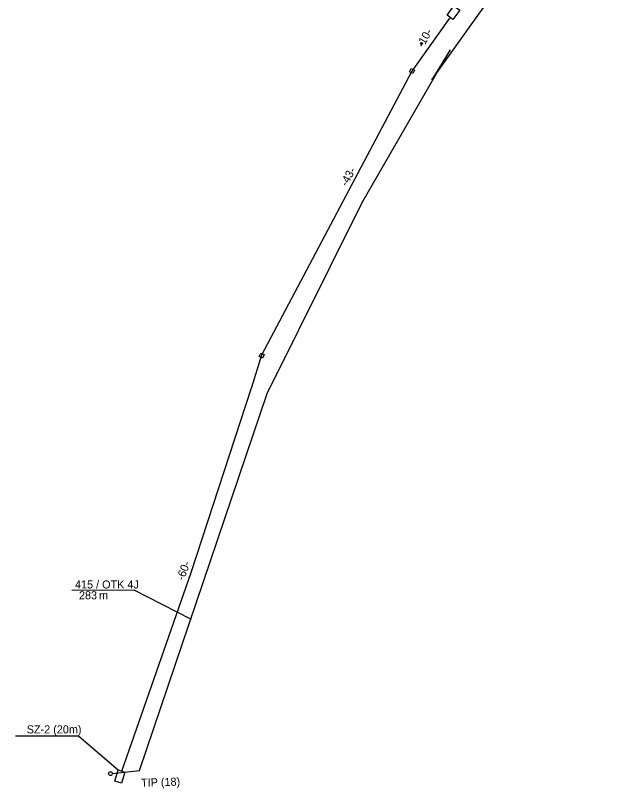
# Model space of a CAD drawing. Extents: x 6494530 to 6506885, y 5884901 to 5892312.
# Drawn here: x 6501421.7 to 6501501.3, y 5888393.5 to 5888496.2 of the extents above; entities that cross this region are included whole.
import ezdxf

# ---------------------------------------------------------------- set-up
doc = ezdxf.new("R2010")
doc.units = 0
for name, color, linetype in [('Domyślna', 7, 'Continuous'), ('Gminne - nazwy', 7, 'Continuous'), ('kabel do tablicy infor parking', 7, 'Continuous'), ('Kanalizacja_proj', 7, 'Continuous'), ('opis kabla tablica VMS_OTK', 7, 'Continuous'), ('opis kabla tablicy inf parking', 7, 'Continuous'), ('opis SZ-2', 7, 'Continuous'), ('SKR-2', 7, 'Continuous'), ('słup tablicy parkingowej', 7, 'Continuous'), ('Warstwa 34', 7, 'Continuous'), ('Warstwa 59', 7, 'Continuous'), ('WOJEWÓDZKIE', 7, 'Continuous')]:
    doc.layers.add(name, color=color, linetype=linetype)

# ---------------------------------------------------------------- blocks, each defined once
blk = doc.blocks.new('POINT_DISPLAY')
at = {"layer": 'Domyślna'}
blk.add_line((0, 0), (0, 0), dxfattribs=at)
blk = doc.blocks.new('ELARMA_6')
at = {"layer": 'Warstwa 59'}
for radius in [0.125, 0.0625]:
    blk.add_circle((0, 0), radius, dxfattribs=at)
blk.add_blockref('POINT_DISPLAY', (0, 0), dxfattribs=at)

msp = doc.modelspace()

# ---------------------------------------------------------------- linework, layer by layer
at = {"layer": 'kabel do tablicy infor parking'}
msp.add_lwpolyline([(6501434.57, 5888395.48), (6501438.15, 5888395.89), (6501455.1, 5888445.95), (6501467.7, 5888471.34), (6501479.38, 5888491.63), (6501476.98, 5888487.62), (6501489.76, 5888505.54), (6501489.76, 5888505.54), (6501501.34, 5888517.02), (6501500.31, 5888521.94), (6501498.57, 5888540.76), (6501497, 5888553.65), (6501493.69, 5888572.3), (6501488.33, 5888573.34), (6501481.27, 5888572.23)], dxfattribs=at)
at = {"layer": 'Kanalizacja_proj'}
msp.add_line((6501452.98, 5888446.69), (6501444.97, 5888422.17), dxfattribs=at)
msp.add_lwpolyline([(6501479.31, 5888495.83), (6501474.32, 5888488.78), (6501454.35, 5888451.05), (6501452.98, 5888446.61)], dxfattribs=at)
for points in [[(6501474.45, 5888488.45), (6501474.01, 5888488.68), (6501474.23, 5888489.12), (6501474.68, 5888488.9)], [(6501454.5, 5888450.68), (6501454.05, 5888450.89), (6501454.25, 5888451.34), (6501454.71, 5888451.14)]]:
    msp.add_lwpolyline(points, close=True, dxfattribs=at)
at = {"layer": 'opis kabla tablicy inf parking'}
msp.add_lwpolyline([(6501429.19, 5888419.86), (6501437.42, 5888419.88), (6501445.03, 5888415.99)], dxfattribs=at)
at = {"layer": 'opis SZ-2'}
msp.add_lwpolyline([(6501421.71, 5888400.49), (6501430.06, 5888400.49), (6501435.36, 5888395.94)], dxfattribs=at)
at = {"layer": 'SKR-2'}
for points in [[(6501479.9, 5888497.45), (6501480.67, 5888496.89), (6501479.77, 5888495.64), (6501479, 5888496.2)], [(6501435.32, 5888395.97), (6501436.24, 5888395.69), (6501435.79, 5888394.22), (6501434.88, 5888394.49)]]:
    msp.add_lwpolyline(points, close=True, dxfattribs=at)
at = {"layer": 'słup tablicy parkingowej'}
msp.add_circle((6501434.32, 5888395.48), 0.25, dxfattribs=at)
at = {"layer": 'Warstwa 34'}
msp.add_line((6501444.97, 5888422.17), (6501435.79, 5888395.76), dxfattribs=at)

# ---------------------------------------------------------------- block references
at = {"layer": 'Warstwa 59'}
msp.add_blockref('ELARMA_6', (6501475.58, 5888492.47), dxfattribs=at)

# ---------------------------------------------------------------- texts
at = {"layer": 'Gminne - nazwy'}
msp.add_text('TIP (18)', height=1.075, rotation=1.8093, dxfattribs=at).set_placement((6501438.39, 5888393.73))
at = {"layer": 'opis kabla tablica VMS_OTK'}
for s, height, p in [('415 / OTK 4J', 1.075, (6501429.61, 5888420.07)), ('283', 1.075, (6501430.13, 5888418.63)), ('m', 1.07, (6501432.8, 5888418.64))]:
    msp.add_text(s, height=height, dxfattribs=at).set_placement(p)
at = {"layer": 'opis SZ-2'}
msp.add_text('SZ-2 (20m)', height=1.075, dxfattribs=at).set_placement((6501423.2, 5888400.82))
at = {"layer": 'WOJEWÓDZKIE'}
for s, rotation, p in [('-10-', 60.4566, (6501475.81, 5888491.81)), ('-43-', 60.4566, (6501465.66, 5888473.4)), ('-60-', 69.164, (6501444.03, 5888421.05))]:
    msp.add_text(s, height=1.075, rotation=rotation, dxfattribs=at).set_placement(p)

doc.saveas('drawing.dxf')
